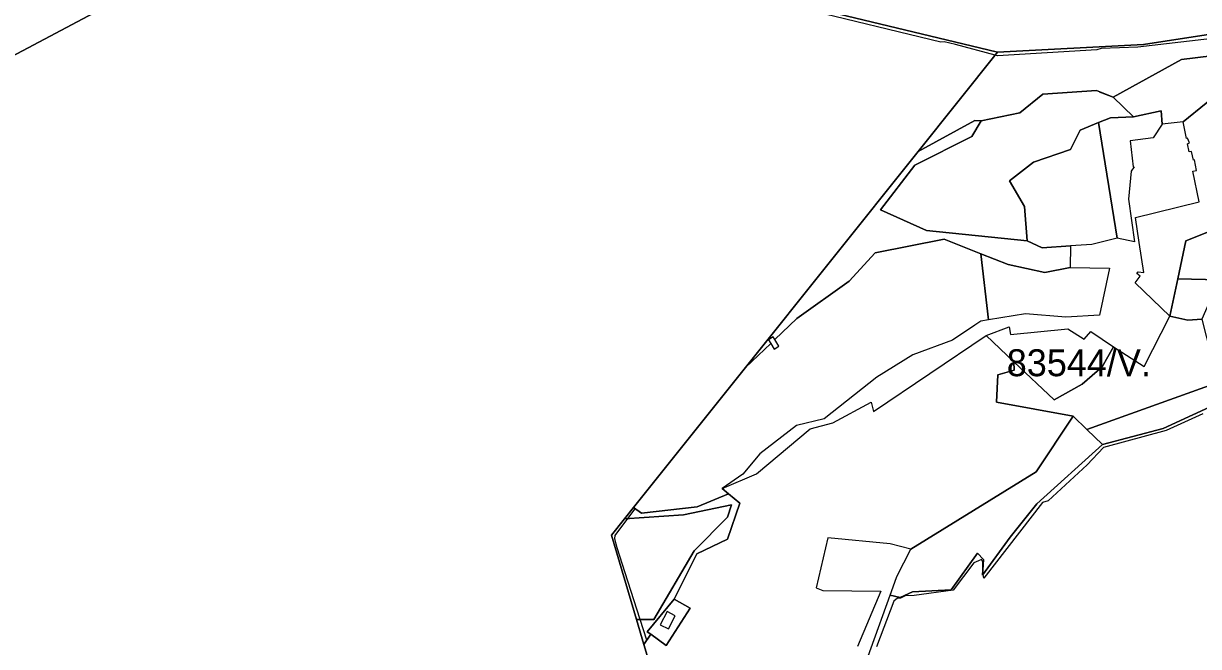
# Model space of a CAD drawing. Extents: x -477304 to -465429, y -1159113 to -1149210.
# Drawn here: x -471923 to -471269, y -1156987 to -1156640 of the extents above; entities that cross this region are included whole.
import ezdxf

# ---------------------------------------------------------------- set-up
doc = ezdxf.new("R2010")
doc.units = 0
for name, color, linetype in [('BPEJ_s', 7, 'Continuous'), ('orna_s', 7, 'Continuous'), ('PUPFL_s', 7, 'Continuous'), ('trav_porost_s', 7, 'Continuous')]:
    doc.layers.add(name, color=color, linetype=linetype)

msp = doc.modelspace()

# ---------------------------------------------------------------- linework, layer by layer
at = {"layer": 'BPEJ_s'}
for points in [[(-471249.93, -1156647.52), (-471302.67, -1156653.69), (-471323.09, -1156654.33), (-471325.64, -1156655.18), (-471380.94, -1156658.37), (-471382.22, -1156658.03), (-471404.33, -1156652.2), (-471410.71, -1156650.71), (-471412.42, -1156650.92), (-471489.19, -1156632.21)], [(-471380.94, -1156658.37), (-471382.22, -1156658.03), (-471404.33, -1156652.2), (-471410.71, -1156650.71), (-471412.42, -1156650.92), (-471489.19, -1156632.21)], [(-471249.93, -1156647.52), (-471302.67, -1156653.69), (-471323.09, -1156654.33), (-471325.64, -1156655.18), (-471380.94, -1156658.37)], [(-471570.53, -1157010.66), (-471577.84, -1156986.15), (-471576.33, -1156983.88), (-471580.05, -1156972.21), (-471586.82, -1156950.97), (-471592.77, -1156932.3), (-471593.28, -1156930.26), (-471594.04, -1156927.19), (-471593.83, -1156925.49), (-471586.77, -1156916.08), (-471582.7, -1156910.66), (-471583.75, -1156909.94), (-471521.34, -1156831.93), (-471425.12, -1156711.66), (-471393.52, -1156694.5), (-471389.93, -1156694.59), (-471368.45, -1156690.22), (-471355.62, -1156679.79), (-471325.72, -1156677.84), (-471324.37, -1156678.36), (-471324.23, -1156678.44), (-471316.54, -1156681.51), (-471278.42, -1156660.52), (-471243.58, -1156656.29)], [(-471570.53, -1157010.66), (-471577.84, -1156986.15), (-471576.33, -1156983.88), (-471580.05, -1156972.21), (-471586.82, -1156950.97), (-471592.77, -1156932.3), (-471593.28, -1156930.26), (-471594.04, -1156927.19), (-471593.83, -1156925.49), (-471586.77, -1156916.08), (-471582.7, -1156910.66), (-471583.75, -1156909.94), (-471521.34, -1156831.93), (-471425.12, -1156711.66), (-471393.52, -1156694.5), (-471389.93, -1156694.59), (-471368.45, -1156690.22), (-471355.62, -1156679.79), (-471325.72, -1156677.84), (-471324.37, -1156678.36), (-471324.23, -1156678.44), (-471316.54, -1156681.51), (-471278.42, -1156660.52), (-471243.58, -1156656.29)], [(-471266.52, -1156857.86), (-471286.94, -1156867), (-471321.82, -1156876.57), (-471330.96, -1156886.14), (-471352.66, -1156906.14), (-471355.84, -1156907.2), (-471388.48, -1156949.32), (-471388.97, -1156947.19), (-471389.02, -1156946.97), (-471389.02, -1156943.83), (-471389.02, -1156940.38), (-471389.87, -1156938.89), (-471391.59, -1156939.66), (-471394.13, -1156940.8), (-471405.61, -1156955.9), (-471427.27, -1156958.92), (-471432.41, -1156959.09), (-471434.96, -1156960.37), (-471436.66, -1156960.37), (-471438.58, -1156962.07), (-471448.37, -1156987.53)], [(-471266.52, -1156857.86), (-471286.94, -1156867), (-471321.82, -1156876.57), (-471330.96, -1156886.14), (-471352.66, -1156906.14), (-471355.84, -1156907.2), (-471388.48, -1156949.32), (-471388.97, -1156947.19), (-471389.02, -1156946.97), (-471389.02, -1156943.83), (-471389.02, -1156940.38), (-471389.87, -1156938.89), (-471391.59, -1156939.66), (-471394.13, -1156940.8), (-471405.61, -1156955.9), (-471427.27, -1156958.92), (-471432.41, -1156959.09), (-471434.96, -1156960.37), (-471436.66, -1156960.37), (-471438.58, -1156962.07), (-471448.37, -1156987.53)]]:
    msp.add_lwpolyline(points, dxfattribs=at)
at = {"layer": 'orna_s'}
for points in [[(-471374.28, -1156727.99), (-471360.85, -1156717.67), (-471340.21, -1156710.63), (-471334.92, -1156699.86), (-471324.67, -1156695.64), (-471314.27, -1156759.92), (-471328.44, -1156763.53), (-471340.34, -1156764.29), (-471356.05, -1156765.3), (-471364.31, -1156761.43), (-471365.94, -1156742.4)], [(-471223.31, -1156769.12), (-471227.64, -1156783.72), (-471257.45, -1156783.09), (-471280.45, -1156782.6), (-471275.99, -1156761.52), (-471257.73, -1156754.2), (-471249.57, -1156747.95), (-471237.27, -1156744.9), (-471222.18, -1156747.91), (-471227.74, -1156767.7)], [(-471318.62, -1156776.73), (-471324.02, -1156802.9), (-471342.87, -1156804.01), (-471365.34, -1156802.16), (-471385.9, -1156805.46), (-471390.16, -1156768.63), (-471374.93, -1156774.61), (-471354.55, -1156779.16), (-471340.44, -1156776.28)], [(-471332.62, -1156816.21), (-471328.99, -1156811.99), (-471316.25, -1156820.42), (-471322.58, -1156831.52), (-471333.69, -1156841.28), (-471349.34, -1156850.06), (-471371.91, -1156828.76), (-471387.32, -1156814.22), (-471374.46, -1156809.35), (-471373.67, -1156813.66), (-471341.73, -1156810.51)]]:
    msp.add_lwpolyline(points, close=True, dxfattribs=at)
at = {"layer": 'PUPFL_s'}
for points in [[(-471577.82, -1156576), (-471569.62, -1156561.54), (-471551.57, -1156537.24), (-471532.95, -1156517.19), (-471466.93, -1156541.95), (-471229.86, -1156635.58), (-471232.41, -1156647.43), (-471255.1, -1156645.34), (-471299.62, -1156652.09), (-471380.96, -1156656.46), (-471629.22, -1156596.63), (-471618.79, -1156549.59)], [(-471960, -1156579.25), (-471618.79, -1156549.59), (-471629.22, -1156596.63), (-471755.96, -1156566.41), (-471979.2, -1156684.75), (-471958.15, -1156651.12), (-471963.89, -1156604.73)], [(-471425.12, -1156711.66), (-471380.96, -1156656.46), (-471299.62, -1156652.09), (-471255.1, -1156645.34), (-471232.41, -1156647.43), (-471217.05, -1156649), (-471223.99, -1156651.51), (-471232.95, -1156667.62), (-471237.73, -1156676.22), (-471251.81, -1156674.46), (-471243.58, -1156656.29), (-471278.42, -1156660.52), (-471316.54, -1156681.51), (-471325.72, -1156677.84), (-471355.62, -1156679.79), (-471368.45, -1156690.22), (-471389.93, -1156694.59), (-471393.52, -1156694.5)], [(-471178.67, -1156689.79), (-471168.49, -1156695.73), (-471154.3, -1156719.87), (-471154.32, -1156740.63), (-471170.94, -1156780.81), (-471197.32, -1156817.93), (-471227.34, -1156835.56), (-471255.64, -1156850.74), (-471288.67, -1156866), (-471322.35, -1156874.88), (-471331.19, -1156866.5), (-471258.26, -1156840.29), (-471187.73, -1156788.63), (-471171.8, -1156751.39), (-471173.42, -1156723.04), (-471198.36, -1156721.2), (-471198.14, -1156714.62), (-471190.72, -1156702.89), (-471207.84, -1156677.87), (-471232.95, -1156667.62), (-471223.99, -1156651.51), (-471207.02, -1156659.54), (-471192.42, -1156669.53), (-471195.06, -1156673.39)], [(-471359.37, -1156890.11), (-471338.72, -1156859.12), (-471331.19, -1156866.5), (-471322.35, -1156874.88), (-471358.95, -1156907.9), (-471373.93, -1156926.51), (-471389.26, -1156947.58), (-471388.71, -1156938.87), (-471392.14, -1156935.44), (-471406.82, -1156955.79), (-471428.25, -1156956.94), (-471435.14, -1156960.07), (-471440.68, -1156958.74), (-471439.92, -1156956.63), (-471436.92, -1156948.33), (-471429.11, -1156933.11)], [(-471549.91, -1156934.02), (-471531.38, -1156915.22), (-471529.16, -1156908.51), (-471555.85, -1156914.06), (-471588.76, -1156916.21), (-471583.75, -1156909.94), (-471579.21, -1156913.05), (-471548.23, -1156909.61), (-471530.81, -1156902.27), (-471524.43, -1156907.47), (-471531.36, -1156927.47), (-471548.37, -1156935.68), (-471561.1, -1156960.94), (-471576.01, -1156979.17), (-471574.11, -1156980.54), (-471577.84, -1156986.15), (-471582, -1156972.2), (-471572.28, -1156972.23)], [(-471555.85, -1156914.06), (-471529.16, -1156908.51), (-471531.38, -1156915.22), (-471549.91, -1156934.02), (-471572.28, -1156972.23), (-471582, -1156972.2), (-471596.01, -1156925.27), (-471588.76, -1156916.21)]]:
    msp.add_lwpolyline(points, close=True, dxfattribs=at)
for points in [[(-472009.29, -1157017.07), (-472016.29, -1156972.29), (-472032.83, -1156906.94), (-472019.87, -1156874.51), (-472046.09, -1156838.47), (-472040.21, -1156813.22), (-472042.52, -1156807.9), (-472085.31, -1156779.68), (-472085.22, -1156753.67), (-472086.06, -1156742.79), (-472061.12, -1156729.25), (-472041.06, -1156718.36), (-471979.2, -1156684.75), (-471755.96, -1156566.41), (-471629.22, -1156596.63), (-471380.96, -1156656.46), (-471425.12, -1156711.66), (-471521.34, -1156831.93), (-471583.75, -1156909.94), (-471588.76, -1156916.21), (-471596.01, -1156925.27), (-471582, -1156972.2), (-471577.84, -1156986.15), (-471570.53, -1157010.66)], [(-471461.92, -1157017.46), (-471440.68, -1156958.74), (-471435.14, -1156960.07), (-471428.25, -1156956.94), (-471406.82, -1156955.79), (-471392.14, -1156935.44), (-471388.71, -1156938.87), (-471389.26, -1156947.58), (-471373.93, -1156926.51), (-471358.95, -1156907.9), (-471322.35, -1156874.88), (-471288.67, -1156866), (-471255.64, -1156850.74)]]:
    msp.add_lwpolyline(points, dxfattribs=at)
at = {"layer": 'trav_porost_s'}
for points in [[(-471251.81, -1156674.46), (-471277.49, -1156695.19), (-471289.26, -1156696.54), (-471289.67, -1156689.04), (-471305.15, -1156692.37), (-471316.54, -1156681.51), (-471278.42, -1156660.52), (-471243.58, -1156656.29)], [(-471334.92, -1156699.86), (-471340.21, -1156710.63), (-471360.85, -1156717.67), (-471374.28, -1156727.99), (-471365.94, -1156742.4), (-471364.31, -1156761.43), (-471420.38, -1156755.73), (-471446.01, -1156744.22), (-471426.98, -1156719.33), (-471395.21, -1156703.35), (-471389.93, -1156694.59), (-471368.45, -1156690.22), (-471355.62, -1156679.79), (-471325.72, -1156677.84), (-471316.54, -1156681.51), (-471305.15, -1156692.37), (-471318.03, -1156692.9), (-471324.67, -1156695.64)], [(-471324.67, -1156695.64), (-471318.03, -1156692.9), (-471305.15, -1156692.37), (-471289.67, -1156689.04), (-471289.26, -1156696.54), (-471294.3, -1156704.19), (-471306.99, -1156705.72), (-471305.37, -1156720.31), (-471304.86, -1156720.24), (-471306.49, -1156722.72), (-471307.86, -1156738.19), (-471304.61, -1156762.02), (-471314.27, -1156759.92)], [(-471505.92, -1156814.89), (-471508.49, -1156816.53), (-471507.22, -1156818.54), (-471521.34, -1156831.93), (-471425.12, -1156711.66), (-471393.52, -1156694.5), (-471389.93, -1156694.59), (-471395.21, -1156703.35), (-471426.98, -1156719.33), (-471446.01, -1156744.22), (-471420.38, -1156755.73), (-471364.31, -1156761.43), (-471356.05, -1156765.3), (-471340.34, -1156764.29), (-471340.44, -1156776.28), (-471354.55, -1156779.16), (-471374.93, -1156774.61), (-471390.16, -1156768.63), (-471410.66, -1156760.57), (-471449.1, -1156768.21), (-471463.61, -1156783.92), (-471492.63, -1156804.7), (-471504.97, -1156816.4)], [(-471579.21, -1156913.05), (-471583.75, -1156909.94), (-471521.34, -1156831.93), (-471507.22, -1156818.54), (-471505.24, -1156821.69), (-471502.67, -1156820.07), (-471504.97, -1156816.4), (-471492.63, -1156804.7), (-471463.61, -1156783.92), (-471449.1, -1156768.21), (-471410.66, -1156760.57), (-471390.16, -1156768.63), (-471385.9, -1156805.46), (-471390.18, -1156806.15), (-471393.52, -1156808.36), (-471405.91, -1156816.76), (-471428.1, -1156824.88), (-471448.18, -1156837.27), (-471477.48, -1156860.5), (-471492.96, -1156864.23), (-471513.28, -1156880.03), (-471522.75, -1156891.43), (-471534.36, -1156899.38), (-471530.81, -1156902.27), (-471548.23, -1156909.61)], [(-471284.87, -1156803.47), (-471280.45, -1156782.6), (-471257.45, -1156783.09), (-471267.08, -1156805.15), (-471274.85, -1156805.67)], [(-471333.69, -1156841.28), (-471322.58, -1156831.52), (-471316.25, -1156820.42), (-471299.3, -1156831.45), (-471284.87, -1156803.47), (-471274.85, -1156805.67), (-471267.08, -1156805.15), (-471264.71, -1156814.58), (-471258.26, -1156840.29), (-471331.19, -1156866.5), (-471338.72, -1156859.12), (-471381.44, -1156851.33), (-471380.78, -1156836.01), (-471371.64, -1156833.53), (-471371.91, -1156828.76), (-471349.34, -1156850.06)], [(-471552.18, -1156965.99), (-471565.46, -1156986.76), (-471574.11, -1156980.54), (-471576.01, -1156979.17), (-471561.1, -1156960.94)], [(-471564.24, -1156977.54), (-471560.45, -1156970.15), (-471564.99, -1156967.82), (-471568.77, -1156975.21)]]:
    msp.add_lwpolyline(points, close=True, dxfattribs=at)
for points in [[(-471257.73, -1156754.2), (-471275.99, -1156761.52), (-471280.45, -1156782.6), (-471284.87, -1156803.47), (-471304.32, -1156784.89), (-471301.39, -1156781.18), (-471303.31, -1156779.57), (-471302.55, -1156778.65), (-471299.46, -1156779.06), (-471302.04, -1156762.37), (-471304.09, -1156748.5), (-471268.68, -1156739.73), (-471272.04, -1156722.76), (-471270.08, -1156722.25), (-471271.25, -1156716.41), (-471271.83, -1156716.55), (-471272.91, -1156711.67), (-471274.18, -1156711.9), (-471275.07, -1156707.4), (-471273.94, -1156706.86), (-471275.12, -1156704.22), (-471275.65, -1156704.48), (-471277.49, -1156695.19), (-471251.81, -1156674.46)], [(-471570.53, -1157010.66), (-471577.84, -1156986.15), (-471574.11, -1156980.54), (-471565.46, -1156986.76), (-471552.18, -1156965.99), (-471561.1, -1156960.94), (-471548.37, -1156935.68), (-471531.36, -1156927.47), (-471524.43, -1156907.47), (-471530.81, -1156902.27), (-471534.36, -1156899.38), (-471515.25, -1156891.19), (-471485.32, -1156866.11), (-471472.71, -1156862.78), (-471451.26, -1156851.28), (-471450.08, -1156856.5), (-471387.32, -1156814.22), (-471371.91, -1156828.76), (-471371.64, -1156833.53), (-471380.78, -1156836.01), (-471381.44, -1156851.33), (-471338.72, -1156859.12), (-471359.37, -1156890.11), (-471429.11, -1156933.11), (-471440.75, -1156930.09), (-471475.43, -1156926.87), (-471481.95, -1156954.59), (-471478.2, -1156956.11), (-471445.82, -1156956.55), (-471458.92, -1156987.4)]]:
    msp.add_lwpolyline(points, dxfattribs=at)

# ---------------------------------------------------------------- texts
at = {"layer": 'BPEJ_s'}
msp.add_text('83544/V.', height=15, dxfattribs=at).set_placement((-471375.77, -1156836.83))

doc.saveas('drawing.dxf')
